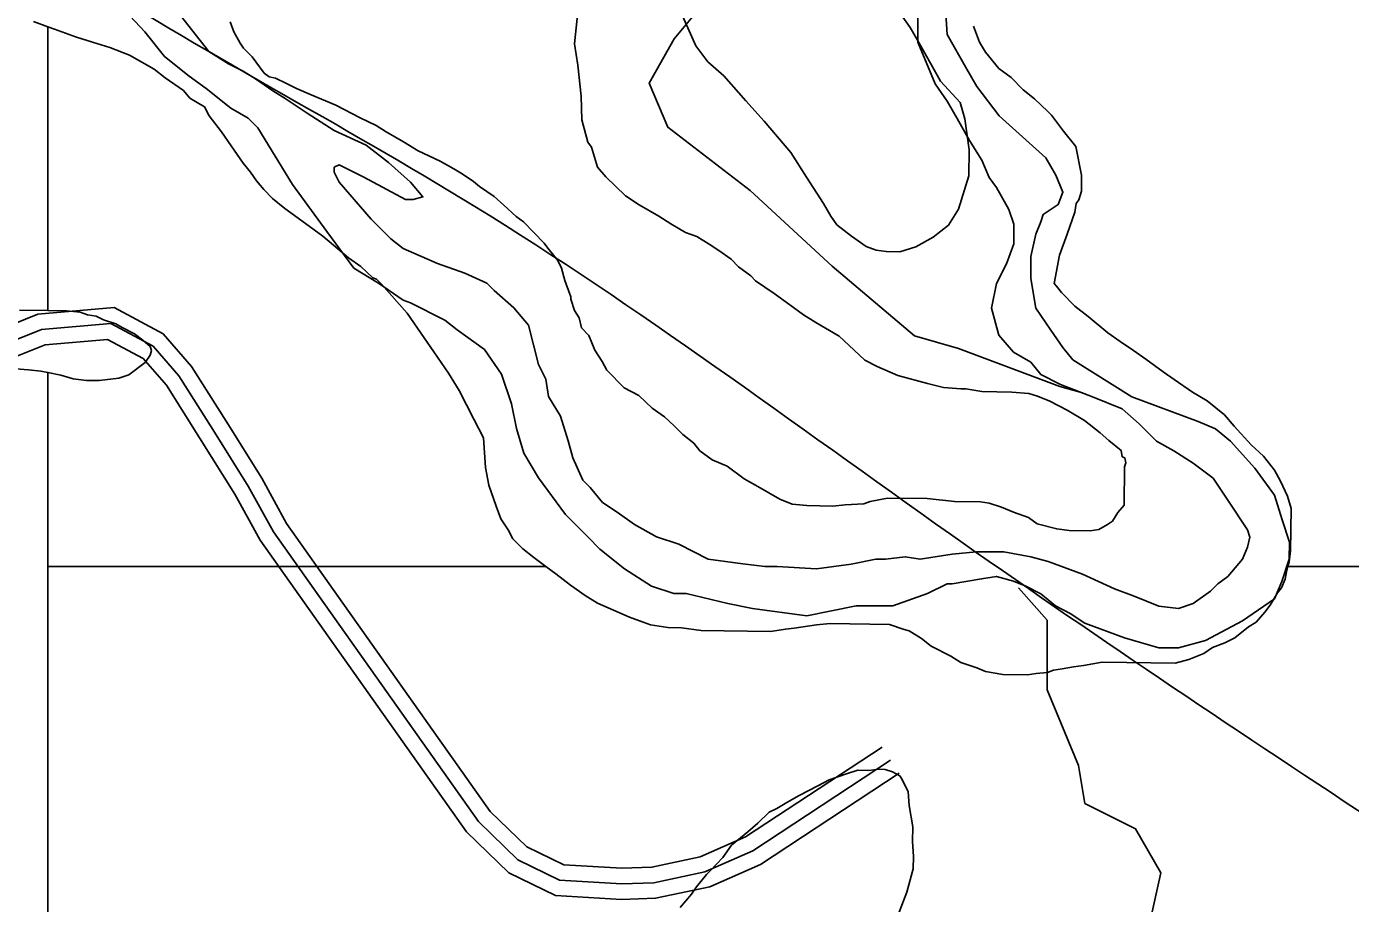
# Model space of a CAD drawing. Extents: x 3245246 to 3283090, y 806824 to 832173.
# Drawn here: x 3273301 to 3274574, y 820820 to 821663 of the extents above; entities that cross this region are included whole.
import ezdxf

# ---------------------------------------------------------------- set-up
doc = ezdxf.new("R2010")
doc.units = 0
for name, color, linetype in [('V-ROAD-CNTR', 7, 'Continuous'), ('V-SITE-VEGE', 7, 'Continuous'), ('V-TOPO-SHOR', 7, 'Continuous')]:
    doc.layers.add(name, color=color, linetype=linetype)

msp = doc.modelspace()

# ---------------------------------------------------------------- linework, layer by layer
at = {"layer": 'V-ROAD-CNTR'}
for points in [[(3274123.5, 820970.2), (3273992.1, 820883.8), (3273948.6, 820864.6), (3273902.1, 820854.7), (3273873.3, 820853.8), (3273817.3, 820857.1), (3273782, 820874.2), (3273746.7, 820908.3), (3273550.8, 821185.1), (3273526.9, 821228.7), (3273492.6, 821283.6), (3273459.4, 821336.1), (3273432, 821367.6), (3273384.9, 821392.8), (3273311.6, 821386.4), (3273248.7, 821361.3), (3273208.6, 821361.7), (3273110.1, 821297.3), (3273057.4, 821285.8)], [(3274131.8, 820957.6), (3273999.3, 820870.6), (3273953.2, 820850.2), (3273903.9, 820839.8), (3273873.1, 820838.8), (3273813.4, 820842.3), (3273773.3, 820861.7), (3273735.3, 820898.5), (3273538.1, 821177.2), (3273513.9, 821221.1), (3273479.9, 821275.6), (3273447.3, 821327.1), (3273422.5, 821355.7), (3273381.7, 821377.5), (3273315.1, 821371.6), (3273251.5, 821346.3), (3273213, 821346.6), (3273116, 821283.3), (3273047.4, 821268.3)], [(3274140, 820945.1), (3274006.5, 820857.4), (3273957.9, 820835.9), (3273905.7, 820824.8), (3273872.9, 820823.8), (3273809.6, 820827.5), (3273764.6, 820849.3), (3273723.9, 820888.7), (3273525.4, 821169.2), (3273501, 821213.5), (3273467.2, 821267.7), (3273435.2, 821318.1), (3273413, 821343.7), (3273378.6, 821362.2), (3273318.7, 821356.9), (3273254.3, 821331.2), (3273217.4, 821331.6), (3273121.9, 821269.2), (3273067, 821257.2)]]:
    msp.add_lwpolyline(points, dxfattribs=at)
msp.add_spline([(3268555, 824466.2), (3268928.1, 824288.4), (3269383.1, 824061.9), (3269668.7, 823890.1), (3270076.6, 823640.1), (3270419.3, 823451), (3270842, 823197.9), (3271162.2, 823029.4), (3271548.3, 822792.5), (3271898.4, 822578.4), (3272236.9, 822400.3), (3272509.8, 822239.3), (3272743.9, 822091.3), (3273013.6, 821941.1), (3273341, 821721.2), (3273731.8, 821490.1), (3274189.2, 821175), (3274593.6, 820901.2), (3274916.7, 820684.3), (3275373.2, 820360), (3275676.6, 820161), (3275802.4, 820045.1), (3275896.2, 819928), (3275965.2, 819818.6), (3276015.1, 819699.5), (3276044.4, 819586.7), (3276100.5, 819413), (3276190.9, 819208.3), (3276292.5, 819051.8), (3276415.5, 818926.3), (3276568.2, 818833.9), (3276716.2, 818768.8), (3276924.8, 818729), (3277119.9, 818725), (3277260.8, 818758.2)], degree=3, dxfattribs=at)
at = {"layer": 'V-SITE-VEGE'}
for p, q in [((3273321.2, 821662.7), (3273307.3, 821667.8)), ((3273321.2, 821390.1), (3273321.2, 821662.7)), ((3274211.4, 821663.5), (3274217.1, 821648)), ((3274217.1, 821648), (3274223, 821638.4)), ((3274223, 821638.4), (3274235.8, 821622.7)), ((3274235.8, 821622.7), (3274247.6, 821614.2)), ((3274247.6, 821614.2), (3274259.4, 821602.1)), ((3274259.4, 821602.1), (3274270, 821593.6)), ((3274270, 821593.6), (3274282.9, 821581.5)), ((3274282.9, 821581.5), (3274286.4, 821577.9)), ((3274286.4, 821577.9), (3274298.1, 821562.3)), ((3274298.1, 821562.3), (3274309.8, 821547.8)), ((3274309.8, 821547.8), (3274315.4, 821520.3)), ((3274315.4, 821520.3), (3274315.2, 821504.8)), ((3274315.2, 821504.8), (3274312.7, 821496.5)), ((3274310.3, 821493), (3274309, 821484.7)), ((3274312.7, 821496.5), (3274310.3, 821493)), ((3274309, 821484.7), (3274301.5, 821463.3)), ((3274301.5, 821463.3), (3274294.1, 821443.2)), ((3274294.1, 821443.2), (3274288.9, 821415.9)), ((3274288.9, 821415.9), (3274291.3, 821413.5)), ((3274291.3, 821413.5), (3274296, 821407.4)), ((3274296, 821407.4), (3274308.9, 821394.2)), ((3273293.9, 821390.4), (3273321.2, 821390.1)), ((3274308.9, 821394.2), (3274321.9, 821384.4)), ((3274321.9, 821384.4), (3274340.7, 821368.7)), ((3274340.7, 821368.7), (3274352.5, 821360.2)), ((3274352.5, 821360.2), (3274365.5, 821351.7)), ((3274365.5, 821351.7), (3274377.3, 821343.2)), ((3274377.3, 821343.2), (3274393.8, 821331)), ((3274393.8, 821331), (3274404.4, 821323.7)), ((3274404.4, 821323.7), (3274422.1, 821311.6)), ((3274422.1, 821311.6), (3274436.3, 821303)), ((3274436.3, 821303), (3274452.8, 821289.7)), ((3274452.8, 821289.7), (3274462.1, 821278.9)), ((3274462.1, 821278.9), (3274478.6, 821260.8)), ((3274478.6, 821260.8), (3274490.3, 821249.9)), ((3274490.3, 821249.9), (3274500.9, 821236.6)), ((3274500.9, 821236.6), (3274506.7, 821225.8)), ((3274506.7, 821225.8), (3274513.6, 821211.4)), ((3274513.6, 821211.4), (3274517, 821199.5)), ((3274517, 821199.5), (3274516.5, 821159)), ((3274516.5, 821159), (3274515.1, 821148.3)), ((3274515.1, 821148.3), (3274513.9, 821143.7)), ((3273800.3, 821143.7), (3273321.2, 821143.7)), ((3273321.2, 821143.7), (3273321.2, 820312.1)), ((3273809.8, 821136.7), (3273800.3, 821143.7)), ((3273823.9, 821125.8), (3273809.8, 821136.7)), ((3274512.6, 821138.8), (3274511.3, 821131.6)), ((3274513.9, 821143.7), (3274512.6, 821138.8)), ((3274513.9, 821143.7), (3278013.6, 821143.7)), ((3278013.6, 821143.7), (3274513.9, 821143.7)), ((3273838.1, 821116), (3273823.9, 821125.8)), ((3274507.6, 821123.4), (3274504, 821118.6)), ((3274511.3, 821131.6), (3274507.6, 821123.4)), ((3273849.9, 821108.7), (3273838.1, 821116)), ((3273880.7, 821095.2), (3273849.9, 821108.7)), ((3274504, 821118.6), (3274496.7, 821106.8)), ((3273893.7, 821090.2), (3273880.7, 821095.2)), ((3274491.8, 821099.8), (3274483.3, 821090.3)), ((3274496.7, 821106.8), (3274491.8, 821099.8)), ((3273900.8, 821087.8), (3273893.7, 821090.2)), ((3273917.4, 821085.1), (3273900.8, 821087.8)), ((3273930.5, 821085), (3273917.4, 821085.1)), ((3273949.6, 821082.3), (3273930.5, 821085)), ((3274016.3, 821081.4), (3273949.6, 821082.3)), ((3274030.6, 821083.6), (3274016.3, 821081.4)), ((3274038.9, 821084.6), (3274030.6, 821083.6)), ((3274060.4, 821087.9), (3274038.9, 821084.6)), ((3274073.5, 821088.9), (3274060.4, 821087.9)), ((3274130.7, 821088.1), (3274073.5, 821088.9)), ((3274144.9, 821083.2), (3274130.7, 821088.1)), ((3274149.7, 821081.9), (3274144.9, 821083.2)), ((3274161.5, 821074.6), (3274149.7, 821081.9)), ((3274476.1, 821085.7), (3274462.9, 821075.1)), ((3274483.3, 821090.3), (3274476.1, 821085.7)), ((3274170.9, 821067.3), (3274161.5, 821074.6)), ((3274453.3, 821070.5), (3274441.3, 821065.9)), ((3274462.9, 821075.1), (3274453.3, 821070.5)), ((3274189.8, 821057.5), (3274170.9, 821067.3)), ((3274199.3, 821051.4), (3274189.8, 821057.5)), ((3274432.9, 821060.1), (3274418.5, 821054.3)), ((3274441.3, 821065.9), (3274432.9, 821060.1)), ((3274214.7, 821046.4), (3274199.3, 821051.4)), ((3274223, 821042.8), (3274214.7, 821046.4)), ((3274288.5, 821044.2), (3274282.5, 821041.9)), ((3274296.9, 821045.3), (3274288.5, 821044.2)), ((3274307.6, 821047.5), (3274296.9, 821045.3)), ((3274317.2, 821048.6), (3274307.6, 821047.5)), ((3274335.1, 821051.9), (3274317.2, 821048.6)), ((3274405.4, 821050.9), (3274335.1, 821051.9)), ((3274418.5, 821054.3), (3274405.4, 821050.9)), ((3274239.6, 821040.1), (3274223, 821042.8)), ((3274263.4, 821039.8), (3274239.6, 821040.1)), ((3274271.8, 821040.9), (3274263.4, 821039.8)), ((3274282.5, 821041.9), (3274271.8, 821040.9)), ((3274072.6, 820938.8), (3274089.4, 820944.6)), ((3274089.4, 820944.6), (3274100.2, 820948)), ((3274100.2, 820948), (3274110.9, 820947.8)), ((3274110.9, 820947.8), (3274120.4, 820948.9)), ((3274120.4, 820948.9), (3274126.4, 820948.8)), ((3274126.4, 820948.8), (3274133.5, 820946.3)), ((3274133.5, 820946.3), (3274140.6, 820942.7)), ((3274140.6, 820942.7), (3274142.9, 820939)), ((3274043.8, 820923.8), (3274061.8, 820933)), ((3274061.8, 820933), (3274072.6, 820938.8)), ((3274142.9, 820939), (3274148.7, 820927.1)), ((3274022.2, 820911), (3274031.8, 820916.8)), ((3274031.8, 820916.8), (3274043.8, 820923.8)), ((3274148.7, 820927.1), (3274149.7, 820913.9)), ((3274004.2, 820896.9), (3274015, 820907.5)), ((3274015, 820907.5), (3274022.2, 820911)), ((3274149.7, 820913.9), (3274153, 820893.6)), ((3273994.5, 820888.7), (3274004.2, 820896.9)), ((3274153, 820893.6), (3274152.8, 820879.4)), ((3273978.8, 820875.8), (3273994.5, 820888.7)), ((3274152.8, 820879.4), (3274153.8, 820865)), ((3273970.3, 820864), (3273978.8, 820875.8)), ((3273958.2, 820851.1), (3273970.3, 820864)), ((3274153.6, 820853.1), (3274147.4, 820830.6)), ((3274153.8, 820865), (3274153.6, 820853.1)), ((3273944.9, 820835.8), (3273954.6, 820847.6)), ((3273954.6, 820847.6), (3273958.2, 820851.1)), ((3273929.2, 820815.8), (3273940.1, 820828.7)), ((3273940.1, 820828.7), (3273944.9, 820835.8)), ((3274147.4, 820830.6), (3274140, 820811.6))]:
    msp.add_line(p, q, dxfattribs=at)
for points in [[(3273496.7, 821667.5), (3273500.2, 821658), (3273506, 821647.2), (3273509.5, 821642.4), (3273517.7, 821633.9), (3273521.2, 821629.1), (3273529.4, 821618.3), (3273534.1, 821614.6), (3273540.1, 821613.3), (3273550.7, 821608.4), (3273560.2, 821603.5), (3273574.4, 821597.4), (3273598.1, 821587.5), (3273621.7, 821575.3), (3273637.1, 821567.9), (3273646.5, 821561.8), (3273663.1, 821552.1), (3273677.3, 821543.5), (3273698.6, 821533.7), (3273711.6, 821526.4), (3273719.8, 821521.5), (3273730.5, 821514.2), (3273736.3, 821509.3), (3273750.5, 821499.6), (3273759.9, 821491.2), (3273771.7, 821480.3), (3273778.7, 821475.4), (3273798.7, 821454.9), (3273802.2, 821450.1), (3273811.6, 821438), (3273815.1, 821430.8), (3273818.5, 821418.9), (3273819.6, 821415.3), (3273824.2, 821403.3), (3273824.2, 821400.9), (3273827.6, 821390.1), (3273832.3, 821382.9), (3273834.5, 821373.4), (3273841.5, 821366.1), (3273847.3, 821351.8), (3273854.3, 821340.9), (3273858.9, 821332.5), (3273875.4, 821315.6), (3273889.6, 821308.3), (3273902.5, 821296.2), (3273914.3, 821287.7), (3273923.7, 821279.2), (3273931.9, 821270.8), (3273942.5, 821262.3), (3273948.4, 821255), (3273960.2, 821246.5), (3273974.4, 821240.4), (3273990.9, 821228.2), (3274003.9, 821220.9), (3274025.2, 821208.7), (3274037, 821203.8), (3274051.3, 821202.4), (3274076.3, 821202), (3274088.2, 821203.1), (3274106.1, 821204), (3274112.1, 821206.3), (3274128.8, 821209.6), (3274166.9, 821209.1), (3274193.1, 821206.4), (3274218.1, 821206), (3274226.4, 821204.7), (3274238.3, 821201), (3274250.1, 821196), (3274264.4, 821191.1), (3274272.6, 821185), (3274291.6, 821180), (3274303.5, 821178.6), (3274323.7, 821178.3), (3274332.1, 821179.4), (3274340.5, 821184.1), (3274345.3, 821187.6), (3274350.2, 821195.8), (3274356.3, 821202.9), (3274356.8, 821239.8), (3274358, 821243.4), (3274356.9, 821248.2), (3274354.5, 821249.4), (3274353.4, 821255.4), (3274341.6, 821265), (3274333.4, 821272.3), (3274318.1, 821284.4), (3274301.5, 821294.2)], [(3274301.5, 821294.2), (3274285, 821302.8), (3274273.1, 821307.7), (3274264.8, 821310.2), (3274248.2, 821311.6), (3274219.6, 821312), (3274204.1, 821314.6), (3274199.4, 821314.7), (3274182.7, 821316.1), (3274167.3, 821319.9), (3274138.8, 821327.4), (3274118.7, 821336.1), (3274106.9, 821342.2), (3274091.6, 821356.7), (3274082.2, 821365.2), (3274059.7, 821378.6), (3274047.9, 821385.9), (3274034.9, 821395.6), (3274019.6, 821406.5), (3274001.9, 821418.7), (3273997.2, 821423.5), (3273985.4, 821432), (3273978.4, 821439.3), (3273966.6, 821447.8), (3273957.1, 821453.9), (3273945.3, 821461.2), (3273934.6, 821464.9), (3273920.5, 821473.4), (3273908.7, 821480.7), (3273889.8, 821491.7), (3273876.8, 821500.2), (3273858, 821518.4), (3273849.8, 821528), (3273844.1, 821547.2), (3273840.6, 821552), (3273834.9, 821573.5), (3273834, 821596.1), (3273830.9, 821626), (3273827.6, 821646.3), (3273830.3, 821671.2)], [(3273971.3, 821615.7), (3273956, 821629), (3273944.3, 821644.6), (3273931.6, 821673.4)], [(3274141.3, 821675.2), (3274150.6, 821662), (3274157.6, 821650), (3274170.4, 821627.2), (3274179.7, 821610.4), (3274198.5, 821589.9), (3274203, 821574.3), (3274207.4, 821544.5), (3274207, 821519.5), (3274197, 821487.4), (3274187.3, 821472.1), (3274172.8, 821460.4), (3274156, 821451.1), (3274140.5, 821446.5), (3274127.4, 821446.7), (3274117.9, 821448), (3274108.4, 821451.7), (3274094.2, 821461.5), (3274080.1, 821472.4), (3274074.2, 821480.8), (3274067.3, 821492.8), (3274050.9, 821518.1), (3274035.8, 821542.1), (3274010, 821572.2), (3273992.4, 821591.5), (3273971.3, 821615.7)], [(3273281.2, 820305.4), (3273305.1, 820308.7), (3273319.4, 820312.1), (3273321.2, 820312.1), (3273321.2, 821330.5), (3273314.6, 821331.8), (3273302.7, 821333.1), (3273282.4, 821334.6)]]:
    msp.add_lwpolyline(points, dxfattribs=at)
msp.add_lwpolyline([(3273321.2, 821143.7), (3273800.3, 821143.7), (3273788.5, 821152.5), (3273777.9, 821160.9), (3273768.5, 821170.6), (3273763.9, 821179), (3273756.9, 821189.8), (3273752.3, 821201.8), (3273745.4, 821222.1), (3273742.1, 821238.9), (3273740.1, 821267.5), (3273730.8, 821285.5), (3273716.9, 821313.1), (3273706.4, 821329.9), (3273692.4, 821350.3), (3273683.1, 821363.6), (3273666.7, 821387.6), (3273642.1, 821415.4), (3273637.4, 821420.2), (3273633.9, 821421.4), (3273622.1, 821432.3), (3273610.3, 821440.8), (3273585.6, 821461.4), (3273569.1, 821473.6), (3273549, 821488.1), (3273537.2, 821497.8), (3273529, 821506.3), (3273522, 821514.7), (3273516.2, 821523.1), (3273509.1, 821531.6), (3273497.5, 821548.4), (3273488.1, 821561.7), (3273476.4, 821577.3), (3273471.8, 821585.7), (3273457.6, 821594.2), (3273451.7, 821601.5), (3273434, 821613.6), (3273423.4, 821622.1), (3273399.8, 821635.5), (3273380.8, 821643), (3273364.2, 821648), (3273348.8, 821652.9), (3273327.5, 821660.4), (3273321.2, 821662.7), (3273321.2, 821390.1), (3273339.2, 821389.8), (3273352.3, 821388.4), (3273359.4, 821386), (3273367.7, 821384.7), (3273374.8, 821381), (3273386.7, 821377.2), (3273392.6, 821373.6), (3273404.4, 821367.5), (3273412.6, 821361.4), (3273419.7, 821355.3), (3273420.9, 821351.7), (3273419.6, 821347), (3273414.7, 821339.9), (3273399.1, 821328.2), (3273389.5, 821324.8), (3273370.4, 821322.7), (3273358.5, 821322.8), (3273345.4, 821324.2), (3273333.6, 821327.9), (3273321.2, 821330.5)], close=True, dxfattribs=at)
at = {"layer": 'V-TOPO-SHOR'}
for points in [[(3273386, 821688.8), (3273414.4, 821658), (3273433.3, 821634.3), (3273457, 821615.3), (3273473.5, 821603.5), (3273497.2, 821584.5), (3273513.8, 821575.1), (3273523.3, 821565.6), (3273556.4, 821511.1), (3273589.5, 821466.1), (3273615.5, 821430.6), (3273639.2, 821416.4), (3273662.9, 821399.8), (3273670, 821397.4), (3273703.1, 821380.8), (3273715, 821371.3), (3273741, 821352.4), (3273757.6, 821328.7), (3273767, 821300.3), (3273771.8, 821276.6), (3273778.9, 821252.9), (3273793.1, 821229.2), (3273819.1, 821193.7), (3273840.4, 821172.4), (3273852.2, 821160.5), (3273875.9, 821141.6), (3273901.9, 821125), (3273923.2, 821117.9), (3273935.1, 821117.9), (3273975.3, 821108.4), (3273999, 821103.6), (3274051.1, 821096.5), (3274098.5, 821106), (3274134, 821105.9), (3274167.1, 821117.8), (3274186.1, 821127.2), (3274190.8, 821127.2), (3274219.2, 821131.9), (3274233.5, 821134.3), (3274250, 821129.6), (3274261.9, 821124.8), (3274276.1, 821117.7), (3274290.3, 821105.9), (3274304.5, 821098.8), (3274318.7, 821089.3), (3274356.6, 821075.1), (3274389.7, 821065.6), (3274408.7, 821065.6), (3274434.7, 821072.7), (3274470.2, 821091.6), (3274501, 821112.9), (3274508.1, 821129.5), (3274515.2, 821150.8), (3274515.3, 821167.3), (3274508.2, 821188.7), (3274501.1, 821212.3), (3274482.1, 821238.4), (3274458.5, 821264.4), (3274444.3, 821276.3), (3274427.7, 821283.4), (3274363.8, 821307.1), (3274306.9, 821342.7), (3274297.5, 821354.5), (3274285.7, 821371.1), (3274271.5, 821392.4), (3274266.7, 821420.8), (3274266.7, 821442.1), (3274271.5, 821463.4), (3274276.2, 821475.3), (3274278.6, 821482.4), (3274292.8, 821491.8), (3274297.5, 821503.7), (3274290.5, 821520.3), (3274281, 821536.8), (3274236, 821577.1), (3274214.7, 821605.5), (3274205.2, 821622.1), (3274186.3, 821655.3), (3274184, 821690.8)], [(3274157.9, 821688.4), (3274157.9, 821648.2), (3274174.5, 821607.9), (3274186.3, 821591.3), (3274195.8, 821574.8), (3274207.6, 821553.4), (3274219.4, 821534.5), (3274226.5, 821517.9), (3274233.6, 821508.4), (3274245.4, 821487.1), (3274250.2, 821472.9), (3274250.2, 821454), (3274243.1, 821435), (3274233.6, 821416.1), (3274228.8, 821392.4), (3274235.9, 821366.4), (3274250.1, 821349.8), (3274266.7, 821340.3), (3274276.2, 821328.5), (3274295.1, 821319), (3274325.9, 821307.1), (3274354.3, 821295.3), (3274370.9, 821281.1), (3274387.4, 821264.5), (3274404, 821255), (3274422.9, 821243.2), (3274441.9, 821228.9), (3274456.1, 821207.6), (3274475, 821179.2), (3274477.4, 821172.1), (3274475, 821162.6), (3274470.3, 821150.8), (3274456, 821134.2), (3274446.6, 821127.1), (3274439.5, 821120), (3274422.9, 821108.2), (3274408.7, 821103.5), (3274389.7, 821105.8), (3274366, 821115.3), (3274347.1, 821122.4), (3274316.3, 821136.6), (3274283.2, 821148.5), (3274266.6, 821153.2), (3274240.6, 821158), (3274214.5, 821158), (3274190.8, 821155.6), (3274160.1, 821150.9), (3274145.8, 821153.3), (3274126.9, 821150.9), (3274117.4, 821150.9), (3274093.7, 821146.2), (3274077.2, 821143.9), (3274060.6, 821141.5), (3274022.7, 821143.9), (3274010.9, 821143.9), (3273989.6, 821146.3), (3273956.4, 821151), (3273928, 821165.2), (3273906.7, 821172.3), (3273885.4, 821184.2), (3273868.8, 821196), (3273854.6, 821205.5), (3273842.8, 821219.7), (3273835.7, 821226.8), (3273826.2, 821248.2), (3273821.5, 821264.7), (3273814.4, 821288.4), (3273802.6, 821307.4), (3273800.2, 821323.9), (3273793.1, 821338.1), (3273783.6, 821376), (3273769.4, 821392.6), (3273750.5, 821409.2), (3273743.4, 821416.3), (3273722.1, 821425.8), (3273696.1, 821435.3), (3273662.9, 821449.5), (3273651.1, 821459), (3273632.1, 821477.9), (3273601.4, 821513.5), (3273596.6, 821522.9), (3273596.6, 821527.7), (3273601.4, 821530), (3273625.1, 821518.2), (3273665.3, 821496.9), (3273672.4, 821496.9), (3273681.9, 821499.2), (3273670, 821513.4), (3273648.7, 821532.4), (3273627.4, 821549), (3273596.7, 821563.2), (3273570.6, 821579.8), (3273549.3, 821594), (3273537.5, 821601.1), (3273520.9, 821612.9), (3273509.1, 821620.1), (3273494.9, 821627.2), (3273475.9, 821639), (3273459.4, 821660.3), (3273449.9, 821672.2)], [(3273954.1, 821687.7), (3273923.7, 821651.3), (3273899.4, 821608.7), (3273917.6, 821566.2), (3273996.6, 821505.4), (3274075.6, 821432.5), (3274154.6, 821365.7), (3274197.1, 821353.5), (3274245.7, 821335.3), (3274294.4, 821317), (3274316.4, 821310.7)], [(3274282.2, 821092.2), (3274254.6, 821123.3)], [(3274474.2, 820053), (3274488.8, 820095.7), (3274513.1, 820113.9), (3274537.4, 820138.2), (3274598.2, 820156.4), (3274604.3, 820150.4), (3274549.6, 820217.2), (3274525.3, 820314.4), (3274513.1, 820357), (3274482.7, 820460.3), (3274476.7, 820496.7), (3274470.6, 820581.8), (3274458.4, 820630.4), (3274428, 820721.5), (3274385.5, 820770.2), (3274379.4, 820794.5), (3274391.6, 820849.2), (3274367.3, 820891.7), (3274318.7, 820916), (3274312.6, 820952.5), (3274282.2, 821025.4), (3274282.2, 821049.7), (3274282.2, 821092.2)]]:
    msp.add_lwpolyline(points, dxfattribs=at)

doc.saveas('drawing.dxf')
